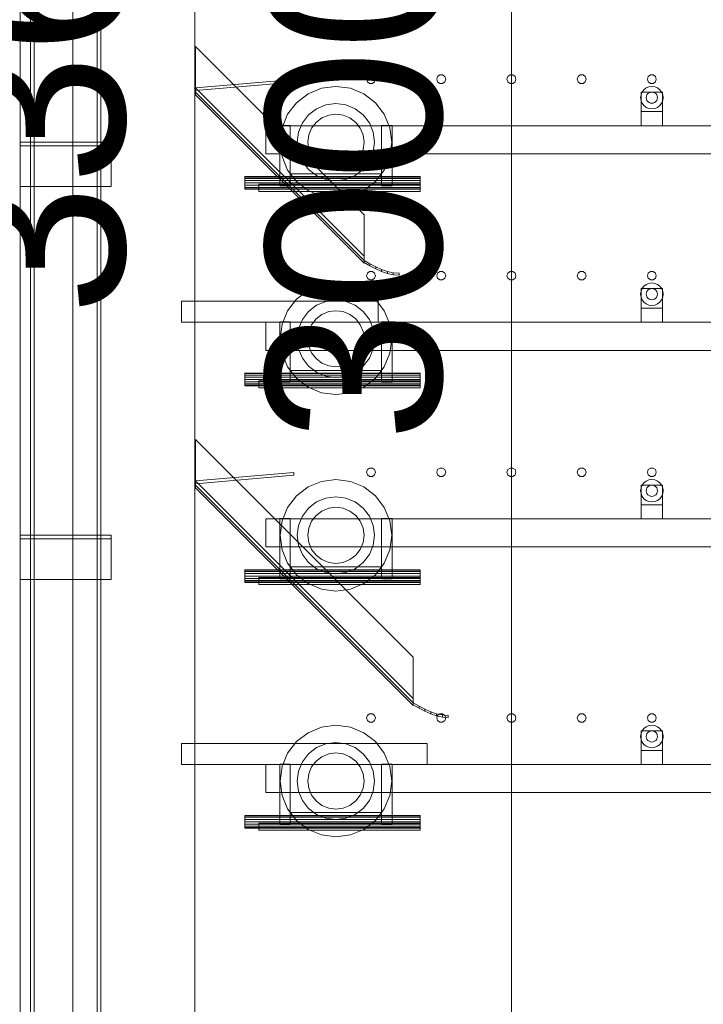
# Model space of a CAD drawing. Header units: millimetres. Extents: x -2233 to 65662, y -50530 to 6847.
# Tile 704 of 802: x 40461 to 41434, y 698 to 2101. Entities that reach past the tile are written whole.
import ezdxf

# ---------------------------------------------------------------- set-up
doc = ezdxf.new("R2010")
doc.units = ezdxf.units.MM
for name, color, linetype, lineweight in [('COTAS_O', 1, 'Continuous', 0), ('COTAS_P', 1, 'Continuous', 0), ('lateral_secador', 7, 'Continuous', 0)]:
    doc.layers.add(name, color=color, linetype=linetype, lineweight=lineweight)
doc.dimstyles.new('R19_100', dxfattribs={"dimtxt": 250, "dimasz": 150, "dimexe": 150, "dimexo": 80, "dimgap": 100, "dimtad": 1, "dimtih": 1, "dimtoh": 1, "dimdsep": 46, "dimcen": 0.09, "dimadec": 0, "dimazin": 0, "dimtfac": 1, "dimtdec": 4, "dimtofl": 0, "dimtmove": 0, "dimatfit": 3, "dimfxl": 1, "dimtolj": 1, "dimtzin": 0, "dimarcsym": 0})

# ---------------------------------------------------------------- blocks, each defined once
blk = doc.blocks.new('DIM_R32_12')
at = {"layer": 'COTAS_P'}
for p, q in [((40310, 3360), (40710, 3360)), ((40710, 3360), (40665, 3210)), ((40710, 0), (40710, 3360)), ((40710, 3360), (40755, 3210)), ((40710, 0), (40665, 150)), ((40710, 0), (40755, 150)), ((40310, 0), (40710, 0))]:
    blk.add_line(p, q, dxfattribs=at)
blk.add_text('3360 P', height=250, rotation=90, dxfattribs=at).set_placement((40610, 1680))
blk = doc.blocks.new('DIM_R32_25')
at = {"layer": 'COTAS_O'}
for p, q in [((40461.1, 3000), (41161.1, 3000)), ((41161.1, 3000), (41116.1, 2850)), ((41161.1, 0), (41161.1, 3000)), ((41161.1, 3000), (41206.1, 2850)), ((41161.1, 0), (41116.1, 150)), ((41161.1, 0), (41206.1, 150)), ((40461.1, 0), (41161.1, 0))]:
    blk.add_line(p, q, dxfattribs=at)
blk.add_text('3000 O', height=250, rotation=90, dxfattribs=at).set_placement((41061.1, 1500))

msp = doc.modelspace()

# ---------------------------------------------------------------- linework, layer by layer
at = {"layer": 'lateral_secador'}
for p, q in [((40461.134, 3000), (40461.134, 0)), ((40536.134, 0), (40536.134, 3000)), ((40461.134, 2925), (40461.134, 0)), ((40476.134, 2925), (40476.134, 20)), ((40481.134, 20), (40481.134, 2925)), ((40571.134, 2925), (40571.134, 20)), ((40576.134, 20), (40576.134, 2925)), ((40461.134, 2750), (40461.134, 0)), ((40536.134, 0), (40536.134, 2750)), ((40951.134, 1823), (40711.134, 2063)), ((40711.134, 2063), (40711.134, 1994)), ((40955.997, 2020.082), (40954.784, 2016.35)), ((40959.172, 2022.389), (40955.997, 2020.082)), ((40963.096, 2022.389), (40959.172, 2022.389)), ((40966.271, 2020.082), (40963.096, 2022.389)), ((40967.484, 2016.35), (40966.271, 2020.082)), ((41055.997, 2020.082), (41054.784, 2016.35)), ((41059.172, 2022.389), (41055.997, 2020.082)), ((41063.096, 2022.389), (41059.172, 2022.389)), ((41066.271, 2020.082), (41063.096, 2022.389)), ((41067.484, 2016.35), (41066.271, 2020.082)), ((41155.997, 2020.082), (41154.784, 2016.35)), ((41159.172, 2022.389), (41155.997, 2020.082)), ((41163.096, 2022.389), (41159.172, 2022.389)), ((41166.271, 2020.082), (41163.096, 2022.389)), ((41167.484, 2016.35), (41166.271, 2020.082)), ((41255.997, 2020.082), (41254.784, 2016.35)), ((41259.172, 2022.389), (41255.997, 2020.082)), ((41263.096, 2022.389), (41259.172, 2022.389)), ((41266.271, 2020.082), (41263.096, 2022.389)), ((41267.484, 2016.35), (41266.271, 2020.082)), ((41355.997, 2020.082), (41354.784, 2016.35)), ((41359.172, 2022.389), (41355.997, 2020.082)), ((41363.096, 2022.389), (41359.172, 2022.389)), ((41366.271, 2020.082), (41363.096, 2022.389)), ((41367.484, 2016.35), (41366.271, 2020.082)), ((40851.134, 2016), (40711.134, 2004)), ((40851.134, 2012), (40711.134, 2000)), ((40851.134, 2012), (40851.134, 2016)), ((40911.134, 2006), (40890.558, 2003.291)), ((40931.71, 2003.291), (40911.134, 2006)), ((40954.784, 2016.35), (40955.997, 2012.618)), ((40955.997, 2012.618), (40959.172, 2010.311)), ((40959.172, 2010.311), (40963.096, 2010.311)), ((40963.096, 2010.311), (40966.271, 2012.618)), ((40966.271, 2012.618), (40967.484, 2016.35)), ((41054.784, 2016.35), (41055.997, 2012.618)), ((41055.997, 2012.618), (41059.172, 2010.311)), ((41059.172, 2010.311), (41063.096, 2010.311)), ((41063.096, 2010.311), (41066.271, 2012.618)), ((41066.271, 2012.618), (41067.484, 2016.35)), ((41154.784, 2016.35), (41155.997, 2012.618)), ((41155.997, 2012.618), (41159.172, 2010.311)), ((41159.172, 2010.311), (41163.096, 2010.311)), ((41163.096, 2010.311), (41166.271, 2012.618)), ((41166.271, 2012.618), (41167.484, 2016.35)), ((41254.784, 2016.35), (41255.997, 2012.618)), ((41255.997, 2012.618), (41259.172, 2010.311)), ((41259.172, 2010.311), (41263.096, 2010.311)), ((41263.096, 2010.311), (41266.271, 2012.618)), ((41266.271, 2012.618), (41267.484, 2016.35)), ((41354.784, 2016.35), (41355.997, 2012.618)), ((41355.997, 2012.618), (41359.172, 2010.311)), ((41361.134, 2006), (41356.993, 2005.455)), ((41359.172, 2010.311), (41363.096, 2010.311)), ((41365.275, 2005.455), (41361.134, 2006)), ((41363.096, 2010.311), (41366.271, 2012.618)), ((41366.271, 2012.618), (41367.484, 2016.35)), ((40711.134, 2004), (40951.134, 1764)), ((40711.134, 1998), (40711.134, 2004)), ((40711.134, 2004), (40711.134, 2000)), ((40711.134, 1998), (40951.134, 1758)), ((40711.134, 1994), (40711.134, 1998)), ((40711.134, 1994), (40951.134, 1754)), ((40871.384, 1995.349), (40854.919, 1982.715)), ((40890.558, 2003.291), (40871.384, 1995.349)), ((40950.884, 1995.349), (40931.71, 2003.291)), ((40967.349, 1982.715), (40950.884, 1995.349)), ((41345.679, 1994.141), (41345.134, 1990)), ((41347.277, 1998), (41345.679, 1994.141)), ((41346.134, 1998), (41376.134, 1998)), ((41346.134, 1998), (41346.134, 1970)), ((41349.82, 2001.314), (41347.277, 1998)), ((41353.134, 2003.856), (41349.82, 2001.314)), ((41356.993, 2005.455), (41353.134, 2003.856)), ((41353.406, 1992.071), (41353.134, 1990)), ((41354.206, 1994), (41353.406, 1992.071)), ((41355.477, 1995.657), (41354.206, 1994)), ((41357.134, 1996.928), (41355.477, 1995.657)), ((41359.063, 1997.727), (41357.134, 1996.928)), ((41361.134, 1998), (41359.063, 1997.727)), ((41363.204, 1997.727), (41361.134, 1998)), ((41365.134, 1996.928), (41363.204, 1997.727)), ((41366.791, 1995.657), (41365.134, 1996.928)), ((41369.134, 2003.856), (41365.275, 2005.455)), ((41368.062, 1994), (41366.791, 1995.657)), ((41368.861, 1992.071), (41368.062, 1994)), ((41369.134, 1990), (41368.861, 1992.071)), ((41372.448, 2001.314), (41369.134, 2003.856)), ((41374.99, 1998), (41372.448, 2001.314)), ((41376.589, 1994.141), (41374.99, 1998)), ((41376.134, 1970), (41376.134, 1998)), ((41377.134, 1990), (41376.589, 1994.141)), ((40854.919, 1982.715), (40842.285, 1966.25)), ((40896.899, 1979.626), (40883.634, 1974.131)), ((40911.134, 1981.5), (40896.899, 1979.626)), ((40925.369, 1979.626), (40911.134, 1981.5)), ((40938.634, 1974.131), (40925.369, 1979.626)), ((40979.983, 1966.25), (40967.349, 1982.715)), ((41345.134, 1990), (41345.679, 1985.859)), ((41345.679, 1985.859), (41347.277, 1982)), ((41347.277, 1982), (41349.82, 1978.686)), ((41349.82, 1978.686), (41353.134, 1976.144)), ((41353.134, 1990), (41353.406, 1987.929)), ((41353.406, 1987.929), (41354.206, 1986)), ((41354.206, 1986), (41355.477, 1984.343)), ((41355.477, 1984.343), (41357.134, 1983.072)), ((41357.134, 1983.072), (41359.063, 1982.273)), ((41359.063, 1982.273), (41361.134, 1982)), ((41361.134, 1982), (41363.204, 1982.273)), ((41363.204, 1982.273), (41365.134, 1983.072)), ((41365.134, 1983.072), (41366.791, 1984.343)), ((41366.791, 1984.343), (41368.062, 1986)), ((41368.062, 1986), (41368.861, 1987.929)), ((41368.861, 1987.929), (41369.134, 1990)), ((41369.134, 1976.144), (41372.448, 1978.686)), ((41372.448, 1978.686), (41374.99, 1982)), ((41374.99, 1982), (41376.589, 1985.859)), ((41376.589, 1985.859), (41377.134, 1990)), ((40842.285, 1966.25), (40834.343, 1947.076)), ((40872.243, 1965.391), (40863.502, 1954)), ((40883.634, 1974.131), (40872.243, 1965.391)), ((40900.781, 1965.137), (40891.134, 1961.141)), ((40911.134, 1966.5), (40900.781, 1965.137)), ((40921.487, 1965.137), (40911.134, 1966.5)), ((40931.134, 1961.141), (40921.487, 1965.137)), ((40950.025, 1965.391), (40938.634, 1974.131)), ((40958.765, 1954), (40950.025, 1965.391)), ((40987.925, 1947.076), (40979.983, 1966.25)), ((41346.134, 1970), (41376.134, 1970)), ((41346.134, 1970), (41346.134, 1950)), ((41353.134, 1976.144), (41356.993, 1974.545)), ((41356.993, 1974.545), (41361.134, 1974)), ((41361.134, 1974), (41365.275, 1974.545)), ((41365.275, 1974.545), (41369.134, 1976.144)), ((41376.134, 1950), (41376.134, 1970)), ((40811.134, 1950), (60111.134, 1950)), ((40811.134, 1950), (40811.134, 1910)), ((40831.134, 1950.5), (40846.134, 1950.5)), ((40831.134, 1950.5), (40831.134, 1864.5)), ((40846.134, 1864.5), (40846.134, 1950.5)), ((40863.502, 1954), (40858.008, 1940.735)), ((40882.85, 1954.784), (40876.493, 1946.5)), ((40891.134, 1961.141), (40882.85, 1954.784)), ((40939.418, 1954.784), (40931.134, 1961.141)), ((40945.775, 1946.5), (40939.418, 1954.784)), ((40964.26, 1940.735), (40958.765, 1954)), ((40976.134, 1950.5), (40991.134, 1950.5)), ((40976.134, 1950.5), (40976.134, 1864.5)), ((40991.134, 1864.5), (40991.134, 1950.5)), ((41346.134, 1950), (41376.134, 1950)), ((40834.343, 1947.076), (40831.634, 1926.5)), ((40858.008, 1940.735), (40856.134, 1926.5)), ((40872.497, 1936.853), (40871.134, 1926.5)), ((40876.493, 1946.5), (40872.497, 1936.853)), ((40949.771, 1936.853), (40945.775, 1946.5)), ((40951.134, 1926.5), (40949.771, 1936.853)), ((40966.134, 1926.5), (40964.26, 1940.735)), ((40990.634, 1926.5), (40987.925, 1947.076)), ((40461.134, 1926.5), (40591.134, 1926.5)), ((40461.134, 1926.5), (40461.134, 1863.5)), ((40461.134, 1926.5), (40461.134, 1921.5)), ((40461.134, 1921.5), (40591.134, 1921.5)), ((40591.134, 1863.5), (40591.134, 1926.5)), ((40591.134, 1921.5), (40591.134, 1926.5)), ((40831.634, 1926.5), (40834.343, 1905.924)), ((40856.134, 1926.5), (40858.008, 1912.265)), ((40871.134, 1926.5), (40872.497, 1916.147)), ((40949.771, 1916.147), (40951.134, 1926.5)), ((40964.26, 1912.265), (40966.134, 1926.5)), ((40987.925, 1905.924), (40990.634, 1926.5)), ((40811.134, 1910), (60111.134, 1910)), ((40858.008, 1912.265), (40863.502, 1899)), ((40872.497, 1916.147), (40876.493, 1906.5)), ((40945.775, 1906.5), (40949.771, 1916.147)), ((40958.765, 1899), (40964.26, 1912.265)), ((40834.343, 1905.924), (40842.285, 1886.75)), ((40863.502, 1899), (40872.243, 1887.609)), ((40876.493, 1906.5), (40882.85, 1898.216)), ((40882.85, 1898.216), (40891.134, 1891.859)), ((40931.134, 1891.859), (40939.418, 1898.216)), ((40939.418, 1898.216), (40945.775, 1906.5)), ((40950.025, 1887.609), (40958.765, 1899)), ((40979.983, 1886.75), (40987.925, 1905.924)), ((40842.285, 1886.75), (40854.919, 1870.285)), ((40846.134, 1881.5), (40976.134, 1881.5)), ((40846.134, 1881.5), (40846.134, 1866.5)), ((40872.243, 1887.609), (40883.634, 1878.869)), ((40891.134, 1891.859), (40900.781, 1887.863)), ((40900.781, 1887.863), (40911.134, 1886.5)), ((40911.134, 1886.5), (40921.487, 1887.863)), ((40921.487, 1887.863), (40931.134, 1891.859)), ((40938.634, 1878.869), (40950.025, 1887.609)), ((40967.349, 1870.285), (40979.983, 1886.75)), ((40976.134, 1866.5), (40976.134, 1881.5)), ((40781.134, 1876.815), (40781.134, 1877.5)), ((40781.134, 1877.5), (41031.134, 1877.5)), ((40781.134, 1874.864), (40781.134, 1876.815)), ((40781.134, 1876.815), (41031.134, 1876.815)), ((40781.134, 1871.944), (40781.134, 1874.864)), ((40781.134, 1874.864), (41031.134, 1874.864)), ((40781.134, 1868.5), (40781.134, 1871.944)), ((40781.134, 1871.944), (41031.134, 1871.944)), ((40781.134, 1865.056), (40781.134, 1868.5)), ((41031.134, 1868.5), (40781.134, 1868.5)), ((40801.134, 1866.5), (41031.134, 1866.5)), ((40801.134, 1866.5), (40801.134, 1856.5)), ((40846.134, 1866.5), (40976.134, 1866.5)), ((40854.919, 1870.285), (40871.384, 1857.651)), ((40883.634, 1878.869), (40896.899, 1873.374)), ((40896.899, 1873.374), (40911.134, 1871.5)), ((40911.134, 1871.5), (40925.369, 1873.374)), ((40925.369, 1873.374), (40938.634, 1878.869)), ((40950.884, 1857.651), (40967.349, 1870.285)), ((41031.134, 1876.815), (41031.134, 1877.5)), ((41031.134, 1874.864), (41031.134, 1876.815)), ((41031.134, 1871.944), (41031.134, 1874.864)), ((41031.134, 1868.5), (41031.134, 1871.944)), ((41031.134, 1868.5), (41031.134, 1865.056)), ((41031.134, 1856.5), (41031.134, 1866.5)), ((40461.134, 1863.5), (40591.134, 1863.5)), ((40781.134, 1865.056), (40781.134, 1862.136)), ((40781.134, 1865.056), (41031.134, 1865.056)), ((40781.134, 1862.136), (40781.134, 1860.185)), ((40781.134, 1862.136), (41031.134, 1862.136)), ((40781.134, 1860.185), (40781.134, 1859.5)), ((40781.134, 1860.185), (41031.134, 1860.185)), ((40781.134, 1859.5), (41031.134, 1859.5)), ((40801.134, 1856.5), (41031.134, 1856.5)), ((40831.134, 1864.5), (40846.134, 1864.5)), ((40871.384, 1857.651), (40890.558, 1849.709)), ((40931.71, 1849.709), (40950.884, 1857.651)), ((40976.134, 1864.5), (40991.134, 1864.5)), ((41031.134, 1865.056), (41031.134, 1862.136)), ((41031.134, 1862.136), (41031.134, 1860.185)), ((41031.134, 1860.185), (41031.134, 1859.5)), ((40890.558, 1849.709), (40911.134, 1847)), ((40911.134, 1847), (40931.71, 1849.709)), ((40951.134, 1754), (40951.134, 1823)), ((40951.134, 1764), (40951.134, 1758)), ((40951.134, 1758), (40951.134, 1754)), ((40951.134, 1758), (40959.467, 1753.341)), ((40951.134, 1755), (40951.134, 1758)), ((40951.134, 1755), (40959.467, 1750.341)), ((40959.467, 1753.341), (40959.467, 1750.341)), ((40959.467, 1753.341), (40967.801, 1749)), ((40955.997, 1740.082), (40954.784, 1736.35)), ((40959.172, 1742.389), (40955.997, 1740.082)), ((40963.096, 1742.389), (40959.172, 1742.389)), ((40959.467, 1750.341), (40967.801, 1746)), ((40966.271, 1740.082), (40963.096, 1742.389)), ((40967.484, 1736.35), (40966.271, 1740.082)), ((40967.801, 1749), (40967.801, 1746)), ((40967.801, 1749), (40976.134, 1745.272)), ((40967.801, 1746), (40976.134, 1742.272)), ((40976.134, 1745.272), (40976.134, 1742.272)), ((40976.134, 1745.272), (40984.467, 1742.412)), ((40976.134, 1742.272), (40984.467, 1739.412)), ((40984.467, 1742.412), (40984.467, 1739.412)), ((40984.467, 1742.412), (40992.801, 1740.613)), ((40984.467, 1739.412), (40992.801, 1737.613)), ((40992.801, 1740.613), (40992.801, 1737.613)), ((40992.801, 1740.613), (41001.134, 1740)), ((41001.134, 1740), (41001.134, 1737)), ((41055.997, 1740.082), (41054.784, 1736.35)), ((41059.172, 1742.389), (41055.997, 1740.082)), ((41063.096, 1742.389), (41059.172, 1742.389)), ((41066.271, 1740.082), (41063.096, 1742.389)), ((41067.484, 1736.35), (41066.271, 1740.082)), ((41155.997, 1740.082), (41154.784, 1736.35)), ((41159.172, 1742.389), (41155.997, 1740.082)), ((41163.096, 1742.389), (41159.172, 1742.389)), ((41166.271, 1740.082), (41163.096, 1742.389)), ((41167.484, 1736.35), (41166.271, 1740.082)), ((41255.997, 1740.082), (41254.784, 1736.35)), ((41259.172, 1742.389), (41255.997, 1740.082)), ((41263.096, 1742.389), (41259.172, 1742.389)), ((41266.271, 1740.082), (41263.096, 1742.389)), ((41267.484, 1736.35), (41266.271, 1740.082)), ((41355.997, 1740.082), (41354.784, 1736.35)), ((41359.172, 1742.389), (41355.997, 1740.082)), ((41363.096, 1742.389), (41359.172, 1742.389)), ((41366.271, 1740.082), (41363.096, 1742.389)), ((41367.484, 1736.35), (41366.271, 1740.082)), ((40911.134, 1726), (40890.558, 1723.291)), ((40931.71, 1723.291), (40911.134, 1726)), ((40954.784, 1736.35), (40955.997, 1732.618)), ((40955.997, 1732.618), (40959.172, 1730.311)), ((40959.172, 1730.311), (40963.096, 1730.311)), ((40963.096, 1730.311), (40966.271, 1732.618)), ((40966.271, 1732.618), (40967.484, 1736.35)), ((40992.801, 1737.613), (41001.134, 1737)), ((41054.784, 1736.35), (41055.997, 1732.618)), ((41055.997, 1732.618), (41059.172, 1730.311)), ((41059.172, 1730.311), (41063.096, 1730.311)), ((41063.096, 1730.311), (41066.271, 1732.618)), ((41066.271, 1732.618), (41067.484, 1736.35)), ((41154.784, 1736.35), (41155.997, 1732.618)), ((41155.997, 1732.618), (41159.172, 1730.311)), ((41159.172, 1730.311), (41163.096, 1730.311)), ((41163.096, 1730.311), (41166.271, 1732.618)), ((41166.271, 1732.618), (41167.484, 1736.35)), ((41254.784, 1736.35), (41255.997, 1732.618)), ((41255.997, 1732.618), (41259.172, 1730.311)), ((41259.172, 1730.311), (41263.096, 1730.311)), ((41263.096, 1730.311), (41266.271, 1732.618)), ((41266.271, 1732.618), (41267.484, 1736.35)), ((41356.993, 1725.455), (41353.134, 1723.856)), ((41354.784, 1736.35), (41355.997, 1732.618)), ((41355.997, 1732.618), (41359.172, 1730.311)), ((41361.134, 1726), (41356.993, 1725.455)), ((41359.172, 1730.311), (41363.096, 1730.311)), ((41365.275, 1725.455), (41361.134, 1726)), ((41363.096, 1730.311), (41366.271, 1732.618)), ((41369.134, 1723.856), (41365.275, 1725.455)), ((41366.271, 1732.618), (41367.484, 1736.35)), ((40871.384, 1715.349), (40854.919, 1702.715)), ((40890.558, 1723.291), (40871.384, 1715.349)), ((40950.884, 1715.349), (40931.71, 1723.291)), ((40967.349, 1702.715), (40950.884, 1715.349)), ((41345.679, 1714.141), (41345.134, 1710)), ((41347.277, 1718), (41345.679, 1714.141)), ((41346.134, 1718), (41376.134, 1718)), ((41346.134, 1718), (41346.134, 1690)), ((41349.82, 1721.314), (41347.277, 1718)), ((41353.134, 1723.856), (41349.82, 1721.314)), ((41353.406, 1712.071), (41353.134, 1710)), ((41354.206, 1714), (41353.406, 1712.071)), ((41355.477, 1715.657), (41354.206, 1714)), ((41357.134, 1716.928), (41355.477, 1715.657)), ((41359.063, 1717.727), (41357.134, 1716.928)), ((41361.134, 1718), (41359.063, 1717.727)), ((41363.204, 1717.727), (41361.134, 1718)), ((41365.134, 1716.928), (41363.204, 1717.727)), ((41366.791, 1715.657), (41365.134, 1716.928)), ((41368.062, 1714), (41366.791, 1715.657)), ((41368.861, 1712.071), (41368.062, 1714)), ((41369.134, 1710), (41368.861, 1712.071)), ((41372.448, 1721.314), (41369.134, 1723.856)), ((41374.99, 1718), (41372.448, 1721.314)), ((41376.589, 1714.141), (41374.99, 1718)), ((41376.134, 1690), (41376.134, 1718)), ((41377.134, 1710), (41376.589, 1714.141)), ((40691.134, 1700), (40971.134, 1700)), ((40691.134, 1700), (40691.134, 1670)), ((40854.919, 1702.715), (40842.285, 1686.25)), ((40896.899, 1699.626), (40883.634, 1694.131)), ((40911.134, 1701.5), (40896.899, 1699.626)), ((40925.369, 1699.626), (40911.134, 1701.5)), ((40938.634, 1694.131), (40925.369, 1699.626)), ((40979.983, 1686.25), (40967.349, 1702.715)), ((40971.134, 1670), (40971.134, 1700)), ((41345.134, 1710), (41345.679, 1705.859)), ((41345.679, 1705.859), (41347.277, 1702)), ((41347.277, 1702), (41349.82, 1698.686)), ((41349.82, 1698.686), (41353.134, 1696.144)), ((41353.134, 1710), (41353.406, 1707.929)), ((41353.406, 1707.929), (41354.206, 1706)), ((41354.206, 1706), (41355.477, 1704.343)), ((41355.477, 1704.343), (41357.134, 1703.072)), ((41357.134, 1703.072), (41359.063, 1702.273)), ((41359.063, 1702.273), (41361.134, 1702)), ((41361.134, 1702), (41363.204, 1702.273)), ((41363.204, 1702.273), (41365.134, 1703.072)), ((41365.134, 1703.072), (41366.791, 1704.343)), ((41366.791, 1704.343), (41368.062, 1706)), ((41368.062, 1706), (41368.861, 1707.929)), ((41368.861, 1707.929), (41369.134, 1710)), ((41369.134, 1696.144), (41372.448, 1698.686)), ((41372.448, 1698.686), (41374.99, 1702)), ((41374.99, 1702), (41376.589, 1705.859)), ((41376.589, 1705.859), (41377.134, 1710)), ((40842.285, 1686.25), (40834.343, 1667.076)), ((40872.243, 1685.391), (40863.502, 1674)), ((40883.634, 1694.131), (40872.243, 1685.391)), ((40900.781, 1685.137), (40891.134, 1681.141)), ((40911.134, 1686.5), (40900.781, 1685.137)), ((40921.487, 1685.137), (40911.134, 1686.5)), ((40931.134, 1681.141), (40921.487, 1685.137)), ((40950.025, 1685.391), (40938.634, 1694.131)), ((40958.765, 1674), (40950.025, 1685.391)), ((40987.925, 1667.076), (40979.983, 1686.25)), ((41346.134, 1690), (41376.134, 1690)), ((41346.134, 1690), (41346.134, 1670)), ((41353.134, 1696.144), (41356.993, 1694.545)), ((41356.993, 1694.545), (41361.134, 1694)), ((41361.134, 1694), (41365.275, 1694.545)), ((41365.275, 1694.545), (41369.134, 1696.144)), ((41376.134, 1670), (41376.134, 1690)), ((40691.134, 1670), (40971.134, 1670)), ((40811.134, 1670), (60111.134, 1670)), ((40811.134, 1670), (40811.134, 1630)), ((40831.134, 1670.5), (40846.134, 1670.5)), ((40831.134, 1670.5), (40831.134, 1584.5)), ((40846.134, 1584.5), (40846.134, 1670.5)), ((40863.502, 1674), (40858.008, 1660.735)), ((40882.85, 1674.784), (40876.493, 1666.5)), ((40891.134, 1681.141), (40882.85, 1674.784)), ((40939.418, 1674.784), (40931.134, 1681.141)), ((40945.775, 1666.5), (40939.418, 1674.784)), ((40964.26, 1660.735), (40958.765, 1674)), ((40976.134, 1670.5), (40991.134, 1670.5)), ((40976.134, 1670.5), (40976.134, 1584.5)), ((40991.134, 1584.5), (40991.134, 1670.5)), ((41346.134, 1670), (41376.134, 1670)), ((40834.343, 1667.076), (40831.634, 1646.5)), ((40858.008, 1660.735), (40856.134, 1646.5)), ((40872.497, 1656.853), (40871.134, 1646.5)), ((40876.493, 1666.5), (40872.497, 1656.853)), ((40949.771, 1656.853), (40945.775, 1666.5)), ((40951.134, 1646.5), (40949.771, 1656.853)), ((40966.134, 1646.5), (40964.26, 1660.735)), ((40990.634, 1646.5), (40987.925, 1667.076)), ((40831.634, 1646.5), (40834.343, 1625.924)), ((40856.134, 1646.5), (40858.008, 1632.265)), ((40871.134, 1646.5), (40872.497, 1636.147)), ((40949.771, 1636.147), (40951.134, 1646.5)), ((40964.26, 1632.265), (40966.134, 1646.5)), ((40987.925, 1625.924), (40990.634, 1646.5)), ((40811.134, 1630), (60111.134, 1630)), ((40858.008, 1632.265), (40863.502, 1619)), ((40872.497, 1636.147), (40876.493, 1626.5)), ((40945.775, 1626.5), (40949.771, 1636.147)), ((40958.765, 1619), (40964.26, 1632.265)), ((40834.343, 1625.924), (40842.285, 1606.75)), ((40863.502, 1619), (40872.243, 1607.609)), ((40876.493, 1626.5), (40882.85, 1618.216)), ((40882.85, 1618.216), (40891.134, 1611.859)), ((40931.134, 1611.859), (40939.418, 1618.216)), ((40939.418, 1618.216), (40945.775, 1626.5)), ((40950.025, 1607.609), (40958.765, 1619)), ((40979.983, 1606.75), (40987.925, 1625.924)), ((40842.285, 1606.75), (40854.919, 1590.285)), ((40846.134, 1601.5), (40976.134, 1601.5)), ((40846.134, 1601.5), (40846.134, 1586.5)), ((40872.243, 1607.609), (40883.634, 1598.869)), ((40891.134, 1611.859), (40900.781, 1607.863)), ((40900.781, 1607.863), (40911.134, 1606.5)), ((40911.134, 1606.5), (40921.487, 1607.863)), ((40921.487, 1607.863), (40931.134, 1611.859)), ((40938.634, 1598.869), (40950.025, 1607.609)), ((40967.349, 1590.285), (40979.983, 1606.75)), ((40976.134, 1586.5), (40976.134, 1601.5)), ((40781.134, 1596.815), (40781.134, 1597.5)), ((40781.134, 1597.5), (41031.134, 1597.5)), ((40781.134, 1594.864), (40781.134, 1596.815)), ((40781.134, 1596.815), (41031.134, 1596.815)), ((40781.134, 1591.944), (40781.134, 1594.864)), ((40781.134, 1594.864), (41031.134, 1594.864)), ((40781.134, 1588.5), (40781.134, 1591.944)), ((40781.134, 1591.944), (41031.134, 1591.944)), ((40781.134, 1585.056), (40781.134, 1588.5)), ((41031.134, 1588.5), (40781.134, 1588.5)), ((40781.134, 1585.056), (40781.134, 1582.136)), ((40781.134, 1585.056), (41031.134, 1585.056)), ((40801.134, 1586.5), (41031.134, 1586.5)), ((40801.134, 1586.5), (40801.134, 1576.5)), ((40846.134, 1586.5), (40976.134, 1586.5)), ((40854.919, 1590.285), (40871.384, 1577.651)), ((40883.634, 1598.869), (40896.899, 1593.374)), ((40896.899, 1593.374), (40911.134, 1591.5)), ((40911.134, 1591.5), (40925.369, 1593.374)), ((40925.369, 1593.374), (40938.634, 1598.869)), ((40950.884, 1577.651), (40967.349, 1590.285)), ((41031.134, 1596.815), (41031.134, 1597.5)), ((41031.134, 1594.864), (41031.134, 1596.815)), ((41031.134, 1591.944), (41031.134, 1594.864)), ((41031.134, 1588.5), (41031.134, 1591.944)), ((41031.134, 1588.5), (41031.134, 1585.056)), ((41031.134, 1576.5), (41031.134, 1586.5)), ((41031.134, 1585.056), (41031.134, 1582.136)), ((40781.134, 1582.136), (40781.134, 1580.185)), ((40781.134, 1582.136), (41031.134, 1582.136)), ((40781.134, 1580.185), (40781.134, 1579.5)), ((40781.134, 1580.185), (41031.134, 1580.185)), ((40781.134, 1579.5), (41031.134, 1579.5)), ((40801.134, 1576.5), (41031.134, 1576.5)), ((40831.134, 1584.5), (40846.134, 1584.5)), ((40871.384, 1577.651), (40890.558, 1569.709)), ((40931.71, 1569.709), (40950.884, 1577.651)), ((40976.134, 1584.5), (40991.134, 1584.5)), ((41031.134, 1582.136), (41031.134, 1580.185)), ((41031.134, 1580.185), (41031.134, 1579.5)), ((40890.558, 1569.709), (40911.134, 1567)), ((40911.134, 1567), (40931.71, 1569.709)), ((41021.134, 1193), (40711.134, 1503)), ((40711.134, 1503), (40711.134, 1434)), ((40955.997, 1460.082), (40954.784, 1456.35)), ((40959.172, 1462.389), (40955.997, 1460.082)), ((40963.096, 1462.389), (40959.172, 1462.389)), ((40966.271, 1460.082), (40963.096, 1462.389)), ((40967.484, 1456.35), (40966.271, 1460.082)), ((41055.997, 1460.082), (41054.784, 1456.35)), ((41059.172, 1462.389), (41055.997, 1460.082)), ((41063.096, 1462.389), (41059.172, 1462.389)), ((41066.271, 1460.082), (41063.096, 1462.389)), ((41067.484, 1456.35), (41066.271, 1460.082)), ((41155.997, 1460.082), (41154.784, 1456.35)), ((41159.172, 1462.389), (41155.997, 1460.082)), ((41163.096, 1462.389), (41159.172, 1462.389)), ((41166.271, 1460.082), (41163.096, 1462.389)), ((41167.484, 1456.35), (41166.271, 1460.082)), ((41255.997, 1460.082), (41254.784, 1456.35)), ((41259.172, 1462.389), (41255.997, 1460.082)), ((41263.096, 1462.389), (41259.172, 1462.389)), ((41266.271, 1460.082), (41263.096, 1462.389)), ((41267.484, 1456.35), (41266.271, 1460.082)), ((41355.997, 1460.082), (41354.784, 1456.35)), ((41359.172, 1462.389), (41355.997, 1460.082)), ((41363.096, 1462.389), (41359.172, 1462.389)), ((41366.271, 1460.082), (41363.096, 1462.389)), ((41367.484, 1456.35), (41366.271, 1460.082)), ((40851.134, 1456), (40711.134, 1444)), ((40851.134, 1452), (40711.134, 1440)), ((40851.134, 1452), (40851.134, 1456)), ((40911.134, 1446), (40890.558, 1443.291)), ((40931.71, 1443.291), (40911.134, 1446)), ((40954.784, 1456.35), (40955.997, 1452.618)), ((40955.997, 1452.618), (40959.172, 1450.311)), ((40959.172, 1450.311), (40963.096, 1450.311)), ((40963.096, 1450.311), (40966.271, 1452.618)), ((40966.271, 1452.618), (40967.484, 1456.35)), ((41054.784, 1456.35), (41055.997, 1452.618)), ((41055.997, 1452.618), (41059.172, 1450.311)), ((41059.172, 1450.311), (41063.096, 1450.311)), ((41063.096, 1450.311), (41066.271, 1452.618)), ((41066.271, 1452.618), (41067.484, 1456.35)), ((41154.784, 1456.35), (41155.997, 1452.618)), ((41155.997, 1452.618), (41159.172, 1450.311)), ((41159.172, 1450.311), (41163.096, 1450.311)), ((41163.096, 1450.311), (41166.271, 1452.618)), ((41166.271, 1452.618), (41167.484, 1456.35)), ((41254.784, 1456.35), (41255.997, 1452.618)), ((41255.997, 1452.618), (41259.172, 1450.311)), ((41259.172, 1450.311), (41263.096, 1450.311)), ((41263.096, 1450.311), (41266.271, 1452.618)), ((41266.271, 1452.618), (41267.484, 1456.35)), ((41356.993, 1445.455), (41353.134, 1443.856)), ((41354.784, 1456.35), (41355.997, 1452.618)), ((41355.997, 1452.618), (41359.172, 1450.311)), ((41361.134, 1446), (41356.993, 1445.455)), ((41359.172, 1450.311), (41363.096, 1450.311)), ((41365.275, 1445.455), (41361.134, 1446)), ((41363.096, 1450.311), (41366.271, 1452.618)), ((41369.134, 1443.856), (41365.275, 1445.455)), ((41366.271, 1452.618), (41367.484, 1456.35)), ((40711.134, 1444), (41021.134, 1134)), ((40711.134, 1438), (40711.134, 1444)), ((40711.134, 1444), (40711.134, 1440)), ((40711.134, 1438), (41021.134, 1128)), ((40711.134, 1434), (40711.134, 1438)), ((40711.134, 1434), (41021.134, 1124)), ((40871.384, 1435.349), (40854.919, 1422.715)), ((40890.558, 1443.291), (40871.384, 1435.349)), ((40950.884, 1435.349), (40931.71, 1443.291)), ((40967.349, 1422.715), (40950.884, 1435.349)), ((41345.679, 1434.141), (41345.134, 1430)), ((41347.277, 1438), (41345.679, 1434.141)), ((41346.134, 1438), (41376.134, 1438)), ((41346.134, 1438), (41346.134, 1410)), ((41349.82, 1441.314), (41347.277, 1438)), ((41353.134, 1443.856), (41349.82, 1441.314)), ((41353.406, 1432.071), (41353.134, 1430)), ((41354.206, 1434), (41353.406, 1432.071)), ((41355.477, 1435.657), (41354.206, 1434)), ((41357.134, 1436.928), (41355.477, 1435.657)), ((41359.063, 1437.727), (41357.134, 1436.928)), ((41361.134, 1438), (41359.063, 1437.727)), ((41363.204, 1437.727), (41361.134, 1438)), ((41365.134, 1436.928), (41363.204, 1437.727)), ((41366.791, 1435.657), (41365.134, 1436.928)), ((41368.062, 1434), (41366.791, 1435.657)), ((41368.861, 1432.071), (41368.062, 1434)), ((41369.134, 1430), (41368.861, 1432.071)), ((41372.448, 1441.314), (41369.134, 1443.856)), ((41374.99, 1438), (41372.448, 1441.314)), ((41376.589, 1434.141), (41374.99, 1438)), ((41376.134, 1410), (41376.134, 1438)), ((41377.134, 1430), (41376.589, 1434.141)), ((40854.919, 1422.715), (40842.285, 1406.25)), ((40896.899, 1419.626), (40883.634, 1414.131)), ((40911.134, 1421.5), (40896.899, 1419.626)), ((40925.369, 1419.626), (40911.134, 1421.5)), ((40938.634, 1414.131), (40925.369, 1419.626)), ((40979.983, 1406.25), (40967.349, 1422.715)), ((41345.134, 1430), (41345.679, 1425.859)), ((41345.679, 1425.859), (41347.277, 1422)), ((41347.277, 1422), (41349.82, 1418.686)), ((41349.82, 1418.686), (41353.134, 1416.144)), ((41353.134, 1430), (41353.406, 1427.929)), ((41353.406, 1427.929), (41354.206, 1426)), ((41354.206, 1426), (41355.477, 1424.343)), ((41355.477, 1424.343), (41357.134, 1423.072)), ((41357.134, 1423.072), (41359.063, 1422.273)), ((41359.063, 1422.273), (41361.134, 1422)), ((41361.134, 1422), (41363.204, 1422.273)), ((41363.204, 1422.273), (41365.134, 1423.072)), ((41365.134, 1423.072), (41366.791, 1424.343)), ((41366.791, 1424.343), (41368.062, 1426)), ((41368.062, 1426), (41368.861, 1427.929)), ((41368.861, 1427.929), (41369.134, 1430)), ((41369.134, 1416.144), (41372.448, 1418.686)), ((41372.448, 1418.686), (41374.99, 1422)), ((41374.99, 1422), (41376.589, 1425.859)), ((41376.589, 1425.859), (41377.134, 1430)), ((40842.285, 1406.25), (40834.343, 1387.076)), ((40872.243, 1405.391), (40863.502, 1394)), ((40883.634, 1414.131), (40872.243, 1405.391)), ((40900.781, 1405.137), (40891.134, 1401.141)), ((40911.134, 1406.5), (40900.781, 1405.137)), ((40921.487, 1405.137), (40911.134, 1406.5)), ((40931.134, 1401.141), (40921.487, 1405.137)), ((40950.025, 1405.391), (40938.634, 1414.131)), ((40958.765, 1394), (40950.025, 1405.391)), ((40987.925, 1387.076), (40979.983, 1406.25)), ((41346.134, 1410), (41376.134, 1410)), ((41346.134, 1410), (41346.134, 1390)), ((41353.134, 1416.144), (41356.993, 1414.545)), ((41356.993, 1414.545), (41361.134, 1414)), ((41361.134, 1414), (41365.275, 1414.545)), ((41365.275, 1414.545), (41369.134, 1416.144)), ((41376.134, 1390), (41376.134, 1410)), ((40811.134, 1390), (60111.134, 1390)), ((40811.134, 1390), (40811.134, 1350)), ((40831.134, 1390.5), (40846.134, 1390.5)), ((40831.134, 1390.5), (40831.134, 1304.5)), ((40846.134, 1304.5), (40846.134, 1390.5)), ((40863.502, 1394), (40858.008, 1380.735)), ((40882.85, 1394.784), (40876.493, 1386.5)), ((40891.134, 1401.141), (40882.85, 1394.784)), ((40939.418, 1394.784), (40931.134, 1401.141)), ((40945.775, 1386.5), (40939.418, 1394.784)), ((40964.26, 1380.735), (40958.765, 1394)), ((40976.134, 1390.5), (40991.134, 1390.5)), ((40976.134, 1390.5), (40976.134, 1304.5)), ((40991.134, 1304.5), (40991.134, 1390.5)), ((41346.134, 1390), (41376.134, 1390)), ((40834.343, 1387.076), (40831.634, 1366.5)), ((40858.008, 1380.735), (40856.134, 1366.5)), ((40872.497, 1376.853), (40871.134, 1366.5)), ((40876.493, 1386.5), (40872.497, 1376.853)), ((40949.771, 1376.853), (40945.775, 1386.5)), ((40951.134, 1366.5), (40949.771, 1376.853)), ((40966.134, 1366.5), (40964.26, 1380.735)), ((40990.634, 1366.5), (40987.925, 1387.076)), ((40461.134, 1366.5), (40591.134, 1366.5)), ((40461.134, 1366.5), (40461.134, 1303.5)), ((40461.134, 1366.5), (40461.134, 1361.5)), ((40461.134, 1361.5), (40591.134, 1361.5)), ((40591.134, 1303.5), (40591.134, 1366.5)), ((40591.134, 1361.5), (40591.134, 1366.5)), ((40831.634, 1366.5), (40834.343, 1345.924)), ((40856.134, 1366.5), (40858.008, 1352.265)), ((40871.134, 1366.5), (40872.497, 1356.147)), ((40949.771, 1356.147), (40951.134, 1366.5)), ((40964.26, 1352.265), (40966.134, 1366.5)), ((40987.925, 1345.924), (40990.634, 1366.5)), ((40811.134, 1350), (60111.134, 1350)), ((40858.008, 1352.265), (40863.502, 1339)), ((40872.497, 1356.147), (40876.493, 1346.5)), ((40876.493, 1346.5), (40882.85, 1338.216)), ((40939.418, 1338.216), (40945.775, 1346.5)), ((40945.775, 1346.5), (40949.771, 1356.147)), ((40958.765, 1339), (40964.26, 1352.265)), ((40834.343, 1345.924), (40842.285, 1326.75)), ((40863.502, 1339), (40872.243, 1327.609)), ((40882.85, 1338.216), (40891.134, 1331.859)), ((40931.134, 1331.859), (40939.418, 1338.216)), ((40950.025, 1327.609), (40958.765, 1339)), ((40979.983, 1326.75), (40987.925, 1345.924)), ((40842.285, 1326.75), (40854.919, 1310.285)), ((40846.134, 1321.5), (40976.134, 1321.5)), ((40846.134, 1321.5), (40846.134, 1306.5)), ((40872.243, 1327.609), (40883.634, 1318.869)), ((40883.634, 1318.869), (40896.899, 1313.374)), ((40891.134, 1331.859), (40900.781, 1327.863)), ((40900.781, 1327.863), (40911.134, 1326.5)), ((40911.134, 1326.5), (40921.487, 1327.863)), ((40921.487, 1327.863), (40931.134, 1331.859)), ((40925.369, 1313.374), (40938.634, 1318.869)), ((40938.634, 1318.869), (40950.025, 1327.609)), ((40967.349, 1310.285), (40979.983, 1326.75)), ((40976.134, 1306.5), (40976.134, 1321.5)), ((40781.134, 1316.815), (40781.134, 1317.5)), ((40781.134, 1317.5), (41031.134, 1317.5)), ((40781.134, 1314.864), (40781.134, 1316.815)), ((40781.134, 1316.815), (41031.134, 1316.815)), ((40781.134, 1311.944), (40781.134, 1314.864)), ((40781.134, 1314.864), (41031.134, 1314.864)), ((40781.134, 1308.5), (40781.134, 1311.944)), ((40781.134, 1311.944), (41031.134, 1311.944)), ((40781.134, 1305.056), (40781.134, 1308.5)), ((41031.134, 1308.5), (40781.134, 1308.5)), ((40781.134, 1305.056), (40781.134, 1302.136)), ((40781.134, 1305.056), (41031.134, 1305.056)), ((40801.134, 1306.5), (41031.134, 1306.5)), ((40801.134, 1306.5), (40801.134, 1296.5)), ((40831.134, 1304.5), (40846.134, 1304.5)), ((40846.134, 1306.5), (40976.134, 1306.5)), ((40854.919, 1310.285), (40871.384, 1297.651)), ((40896.899, 1313.374), (40911.134, 1311.5)), ((40911.134, 1311.5), (40925.369, 1313.374)), ((40950.884, 1297.651), (40967.349, 1310.285)), ((40976.134, 1304.5), (40991.134, 1304.5)), ((41031.134, 1316.815), (41031.134, 1317.5)), ((41031.134, 1314.864), (41031.134, 1316.815)), ((41031.134, 1311.944), (41031.134, 1314.864)), ((41031.134, 1308.5), (41031.134, 1311.944)), ((41031.134, 1308.5), (41031.134, 1305.056)), ((41031.134, 1296.5), (41031.134, 1306.5)), ((41031.134, 1305.056), (41031.134, 1302.136)), ((40461.134, 1303.5), (40591.134, 1303.5)), ((40781.134, 1302.136), (40781.134, 1300.185)), ((40781.134, 1302.136), (41031.134, 1302.136)), ((40781.134, 1300.185), (40781.134, 1299.5)), ((40781.134, 1300.185), (41031.134, 1300.185)), ((40781.134, 1299.5), (41031.134, 1299.5)), ((40801.134, 1296.5), (41031.134, 1296.5)), ((40871.384, 1297.651), (40890.558, 1289.709)), ((40931.71, 1289.709), (40950.884, 1297.651)), ((41031.134, 1302.136), (41031.134, 1300.185)), ((41031.134, 1300.185), (41031.134, 1299.5)), ((40890.558, 1289.709), (40911.134, 1287)), ((40911.134, 1287), (40931.71, 1289.709)), ((41021.134, 1124), (41021.134, 1193)), ((41021.134, 1134), (41021.134, 1128)), ((41021.134, 1128), (41021.134, 1124)), ((41021.134, 1128), (41029.467, 1123.341)), ((41021.134, 1125), (41021.134, 1128)), ((41021.134, 1125), (41029.467, 1120.341)), ((41029.467, 1123.341), (41029.467, 1120.341)), ((41029.467, 1123.341), (41037.801, 1119)), ((40955.997, 1110.082), (40954.784, 1106.35)), ((40959.172, 1112.389), (40955.997, 1110.082)), ((40963.096, 1112.389), (40959.172, 1112.389)), ((40966.271, 1110.082), (40963.096, 1112.389)), ((40967.484, 1106.35), (40966.271, 1110.082)), ((41029.467, 1120.341), (41037.801, 1116)), ((41037.801, 1119), (41037.801, 1116)), ((41037.801, 1119), (41046.134, 1115.272)), ((41037.801, 1116), (41046.134, 1112.272)), ((41046.134, 1115.272), (41046.134, 1112.272)), ((41046.134, 1115.272), (41054.467, 1112.412)), ((41046.134, 1112.272), (41054.467, 1109.412)), ((41054.467, 1112.412), (41054.467, 1109.412)), ((41054.467, 1112.412), (41062.801, 1110.613)), ((41054.467, 1109.412), (41062.801, 1107.613)), ((41055.997, 1110.082), (41054.784, 1106.35)), ((41059.172, 1112.389), (41055.997, 1110.082)), ((41063.096, 1112.389), (41059.172, 1112.389)), ((41062.801, 1110.613), (41062.801, 1107.613)), ((41062.801, 1110.613), (41071.134, 1110)), ((41066.271, 1110.082), (41063.096, 1112.389)), ((41067.484, 1106.35), (41066.271, 1110.082)), ((41071.134, 1110), (41071.134, 1107)), ((41155.997, 1110.082), (41154.784, 1106.35)), ((41159.172, 1112.389), (41155.997, 1110.082)), ((41163.096, 1112.389), (41159.172, 1112.389)), ((41166.271, 1110.082), (41163.096, 1112.389)), ((41167.484, 1106.35), (41166.271, 1110.082)), ((41255.997, 1110.082), (41254.784, 1106.35)), ((41259.172, 1112.389), (41255.997, 1110.082)), ((41263.096, 1112.389), (41259.172, 1112.389)), ((41266.271, 1110.082), (41263.096, 1112.389)), ((41267.484, 1106.35), (41266.271, 1110.082)), ((41355.997, 1110.082), (41354.784, 1106.35)), ((41359.172, 1112.389), (41355.997, 1110.082)), ((41363.096, 1112.389), (41359.172, 1112.389)), ((41366.271, 1110.082), (41363.096, 1112.389)), ((41367.484, 1106.35), (41366.271, 1110.082)), ((40911.134, 1096), (40890.558, 1093.291)), ((40931.71, 1093.291), (40911.134, 1096)), ((40954.784, 1106.35), (40955.997, 1102.618)), ((40955.997, 1102.618), (40959.172, 1100.311)), ((40959.172, 1100.311), (40963.096, 1100.311)), ((40963.096, 1100.311), (40966.271, 1102.618)), ((40966.271, 1102.618), (40967.484, 1106.35)), ((41054.784, 1106.35), (41055.997, 1102.618)), ((41055.997, 1102.618), (41059.172, 1100.311)), ((41059.172, 1100.311), (41063.096, 1100.311)), ((41062.801, 1107.613), (41071.134, 1107)), ((41063.096, 1100.311), (41066.271, 1102.618)), ((41066.271, 1102.618), (41067.484, 1106.35)), ((41154.784, 1106.35), (41155.997, 1102.618)), ((41155.997, 1102.618), (41159.172, 1100.311)), ((41159.172, 1100.311), (41163.096, 1100.311)), ((41163.096, 1100.311), (41166.271, 1102.618)), ((41166.271, 1102.618), (41167.484, 1106.35)), ((41254.784, 1106.35), (41255.997, 1102.618)), ((41255.997, 1102.618), (41259.172, 1100.311)), ((41259.172, 1100.311), (41263.096, 1100.311)), ((41263.096, 1100.311), (41266.271, 1102.618)), ((41266.271, 1102.618), (41267.484, 1106.35)), ((41356.993, 1095.455), (41353.134, 1093.856)), ((41354.784, 1106.35), (41355.997, 1102.618)), ((41355.997, 1102.618), (41359.172, 1100.311)), ((41361.134, 1096), (41356.993, 1095.455)), ((41359.172, 1100.311), (41363.096, 1100.311)), ((41365.275, 1095.455), (41361.134, 1096)), ((41363.096, 1100.311), (41366.271, 1102.618)), ((41369.134, 1093.856), (41365.275, 1095.455)), ((41366.271, 1102.618), (41367.484, 1106.35)), ((40871.384, 1085.349), (40854.919, 1072.715)), ((40890.558, 1093.291), (40871.384, 1085.349)), ((40950.884, 1085.349), (40931.71, 1093.291)), ((40967.349, 1072.715), (40950.884, 1085.349)), ((41345.679, 1084.141), (41345.134, 1080)), ((41345.134, 1080), (41345.679, 1075.859)), ((41347.277, 1088), (41345.679, 1084.141)), ((41346.134, 1088), (41376.134, 1088)), ((41346.134, 1088), (41346.134, 1060)), ((41349.82, 1091.314), (41347.277, 1088)), ((41353.134, 1093.856), (41349.82, 1091.314)), ((41353.406, 1082.071), (41353.134, 1080)), ((41353.134, 1080), (41353.406, 1077.929)), ((41354.206, 1084), (41353.406, 1082.071)), ((41355.477, 1085.657), (41354.206, 1084)), ((41357.134, 1086.928), (41355.477, 1085.657)), ((41359.063, 1087.727), (41357.134, 1086.928)), ((41361.134, 1088), (41359.063, 1087.727)), ((41363.204, 1087.727), (41361.134, 1088)), ((41365.134, 1086.928), (41363.204, 1087.727)), ((41366.791, 1085.657), (41365.134, 1086.928)), ((41368.062, 1084), (41366.791, 1085.657)), ((41368.861, 1082.071), (41368.062, 1084)), ((41369.134, 1080), (41368.861, 1082.071)), ((41368.861, 1077.929), (41369.134, 1080)), ((41372.448, 1091.314), (41369.134, 1093.856)), ((41374.99, 1088), (41372.448, 1091.314)), ((41376.589, 1084.141), (41374.99, 1088)), ((41376.134, 1060), (41376.134, 1088)), ((41377.134, 1080), (41376.589, 1084.141)), ((41376.589, 1075.859), (41377.134, 1080)), ((40691.134, 1070), (41041.134, 1070)), ((40691.134, 1070), (40691.134, 1040)), ((40854.919, 1072.715), (40842.285, 1056.25)), ((40896.899, 1069.626), (40883.634, 1064.131)), ((40911.134, 1071.5), (40896.899, 1069.626)), ((40925.369, 1069.626), (40911.134, 1071.5)), ((40938.634, 1064.131), (40925.369, 1069.626)), ((40979.983, 1056.25), (40967.349, 1072.715)), ((41041.134, 1040), (41041.134, 1070)), ((41345.679, 1075.859), (41347.277, 1072)), ((41347.277, 1072), (41349.82, 1068.686)), ((41349.82, 1068.686), (41353.134, 1066.144)), ((41353.134, 1066.144), (41356.993, 1064.545)), ((41353.406, 1077.929), (41354.206, 1076)), ((41354.206, 1076), (41355.477, 1074.343)), ((41355.477, 1074.343), (41357.134, 1073.072)), ((41357.134, 1073.072), (41359.063, 1072.273)), ((41359.063, 1072.273), (41361.134, 1072)), ((41361.134, 1072), (41363.204, 1072.273)), ((41363.204, 1072.273), (41365.134, 1073.072)), ((41365.134, 1073.072), (41366.791, 1074.343)), ((41365.275, 1064.545), (41369.134, 1066.144)), ((41366.791, 1074.343), (41368.062, 1076)), ((41368.062, 1076), (41368.861, 1077.929)), ((41369.134, 1066.144), (41372.448, 1068.686)), ((41372.448, 1068.686), (41374.99, 1072)), ((41374.99, 1072), (41376.589, 1075.859)), ((40842.285, 1056.25), (40834.343, 1037.076)), ((40872.243, 1055.391), (40863.502, 1044)), ((40883.634, 1064.131), (40872.243, 1055.391)), ((40900.781, 1055.137), (40891.134, 1051.141)), ((40911.134, 1056.5), (40900.781, 1055.137)), ((40921.487, 1055.137), (40911.134, 1056.5)), ((40931.134, 1051.141), (40921.487, 1055.137)), ((40950.025, 1055.391), (40938.634, 1064.131)), ((40958.765, 1044), (40950.025, 1055.391)), ((40987.925, 1037.076), (40979.983, 1056.25)), ((41346.134, 1060), (41376.134, 1060)), ((41346.134, 1060), (41346.134, 1040)), ((41356.993, 1064.545), (41361.134, 1064)), ((41361.134, 1064), (41365.275, 1064.545)), ((41376.134, 1040), (41376.134, 1060)), ((40691.134, 1040), (41041.134, 1040)), ((40811.134, 1040), (60111.134, 1040)), ((40811.134, 1040), (40811.134, 1000)), ((40831.134, 1040.5), (40846.134, 1040.5)), ((40831.134, 1040.5), (40831.134, 954.5)), ((40846.134, 954.5), (40846.134, 1040.5)), ((40863.502, 1044), (40858.008, 1030.735)), ((40882.85, 1044.784), (40876.493, 1036.5)), ((40891.134, 1051.141), (40882.85, 1044.784)), ((40939.418, 1044.784), (40931.134, 1051.141)), ((40945.775, 1036.5), (40939.418, 1044.784)), ((40964.26, 1030.735), (40958.765, 1044)), ((40976.134, 1040.5), (40991.134, 1040.5)), ((40976.134, 1040.5), (40976.134, 954.5)), ((40991.134, 954.5), (40991.134, 1040.5)), ((41346.134, 1040), (41376.134, 1040)), ((40834.343, 1037.076), (40831.634, 1016.5)), ((40858.008, 1030.735), (40856.134, 1016.5)), ((40872.497, 1026.853), (40871.134, 1016.5)), ((40876.493, 1036.5), (40872.497, 1026.853)), ((40949.771, 1026.853), (40945.775, 1036.5)), ((40951.134, 1016.5), (40949.771, 1026.853)), ((40966.134, 1016.5), (40964.26, 1030.735)), ((40990.634, 1016.5), (40987.925, 1037.076)), ((40831.634, 1016.5), (40834.343, 995.924)), ((40856.134, 1016.5), (40858.008, 1002.265)), ((40871.134, 1016.5), (40872.497, 1006.147)), ((40949.771, 1006.147), (40951.134, 1016.5)), ((40964.26, 1002.265), (40966.134, 1016.5)), ((40987.925, 995.924), (40990.634, 1016.5)), ((40811.134, 1000), (60111.134, 1000)), ((40834.343, 995.924), (40842.285, 976.75)), ((40858.008, 1002.265), (40863.502, 989)), ((40872.497, 1006.147), (40876.493, 996.5)), ((40876.493, 996.5), (40882.85, 988.216)), ((40939.418, 988.216), (40945.775, 996.5)), ((40945.775, 996.5), (40949.771, 1006.147)), ((40958.765, 989), (40964.26, 1002.265)), ((40979.983, 976.75), (40987.925, 995.924)), ((40863.502, 989), (40872.243, 977.609)), ((40882.85, 988.216), (40891.134, 981.859)), ((40891.134, 981.859), (40900.781, 977.863)), ((40921.487, 977.863), (40931.134, 981.859)), ((40931.134, 981.859), (40939.418, 988.216)), ((40950.025, 977.609), (40958.765, 989)), ((40842.285, 976.75), (40854.919, 960.285)), ((40846.134, 971.5), (40976.134, 971.5)), ((40846.134, 971.5), (40846.134, 956.5)), ((40872.243, 977.609), (40883.634, 968.869)), ((40883.634, 968.869), (40896.899, 963.374)), ((40900.781, 977.863), (40911.134, 976.5)), ((40911.134, 976.5), (40921.487, 977.863)), ((40925.369, 963.374), (40938.634, 968.869)), ((40938.634, 968.869), (40950.025, 977.609)), ((40967.349, 960.285), (40979.983, 976.75)), ((40976.134, 956.5), (40976.134, 971.5)), ((40781.134, 966.815), (40781.134, 967.5)), ((40781.134, 967.5), (41031.134, 967.5)), ((40781.134, 964.864), (40781.134, 966.815)), ((40781.134, 966.815), (41031.134, 966.815)), ((40781.134, 961.944), (40781.134, 964.864)), ((40781.134, 964.864), (41031.134, 964.864)), ((40781.134, 958.5), (40781.134, 961.944)), ((40781.134, 961.944), (41031.134, 961.944)), ((40781.134, 955.056), (40781.134, 958.5)), ((41031.134, 958.5), (40781.134, 958.5)), ((40781.134, 955.056), (40781.134, 952.136)), ((40781.134, 955.056), (41031.134, 955.056)), ((40801.134, 956.5), (41031.134, 956.5)), ((40801.134, 956.5), (40801.134, 946.5)), ((40831.134, 954.5), (40846.134, 954.5)), ((40846.134, 956.5), (40976.134, 956.5)), ((40854.919, 960.285), (40871.384, 947.651)), ((40896.899, 963.374), (40911.134, 961.5)), ((40911.134, 961.5), (40925.369, 963.374)), ((40950.884, 947.651), (40967.349, 960.285)), ((40976.134, 954.5), (40991.134, 954.5)), ((41031.134, 966.815), (41031.134, 967.5)), ((41031.134, 964.864), (41031.134, 966.815)), ((41031.134, 961.944), (41031.134, 964.864)), ((41031.134, 958.5), (41031.134, 961.944)), ((41031.134, 958.5), (41031.134, 955.056)), ((41031.134, 946.5), (41031.134, 956.5)), ((41031.134, 955.056), (41031.134, 952.136)), ((40781.134, 952.136), (40781.134, 950.185)), ((40781.134, 952.136), (41031.134, 952.136)), ((40781.134, 950.185), (40781.134, 949.5)), ((40781.134, 950.185), (41031.134, 950.185)), ((40781.134, 949.5), (41031.134, 949.5)), ((40801.134, 946.5), (41031.134, 946.5)), ((40871.384, 947.651), (40890.558, 939.709)), ((40890.558, 939.709), (40911.134, 937)), ((40911.134, 937), (40931.71, 939.709)), ((40931.71, 939.709), (40950.884, 947.651)), ((41031.134, 952.136), (41031.134, 950.185)), ((41031.134, 950.185), (41031.134, 949.5))]:
    msp.add_line(p, q, dxfattribs=at)

# ---------------------------------------------------------------- dimensions: what is measured, and where the dimension line sits
at = {"layer": 'COTAS_O'}
dim = msp.add_aligned_dim(p1=(40461.134, 0), p2=(40461.134, 3000), distance=-700, text='<> O', dimstyle='R19_100', dxfattribs=at)
dim.commit()
dim.dimension.update_dxf_attribs({"geometry": 'DIM_R32_25', "text_midpoint": (41161.134, 1500)})
at = {"layer": 'COTAS_P'}
dim = msp.add_aligned_dim(p1=(40310, 0), p2=(40310, 3360), distance=-400, text='<> P', dimstyle='R19_100', dxfattribs=at)
dim.commit()
dim.dimension.update_dxf_attribs({"geometry": 'DIM_R32_12', "text_midpoint": (40710, 1680)})

doc.saveas('drawing.dxf')
